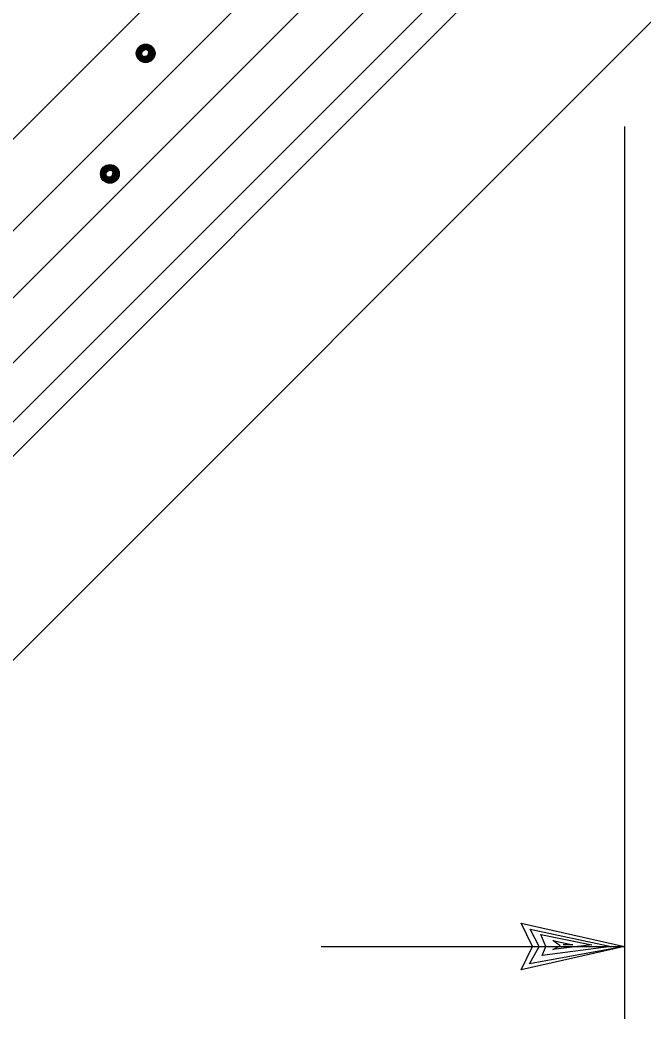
# Model space of a CAD drawing. Extents: x -0.08 to 2.83, y -0.03 to 1.92.
# Drawn here: x 0.4718 to 0.5277, y 1.3858 to 1.4769 of the extents above; entities that cross this region are included whole.
import ezdxf

# ---------------------------------------------------------------- set-up
doc = ezdxf.new("R2010")
doc.units = 0
for name, color, linetype in [('50', 7, 'Continuous'), ('51', 7, 'Continuous'), ('55', 7, 'Continuous')]:
    doc.layers.add(name, color=color, linetype=linetype)

msp = doc.modelspace()

# ---------------------------------------------------------------- linework, layer by layer
at = {"layer": '50'}
for p, q in [((0.295083, 1.290178), (0.526028, 1.521153)), ((0.309309, 1.275955), (0.545306, 1.511986)), ((0.318466, 1.266799), (0.552914, 1.50128)), ((0.305129, 1.280132), (0.519588, 1.494623))]:
    msp.add_line(p, q, dxfattribs=at)
at = {"layer": '51'}
for p, q in [((0.507504, 1.49439), (0.30176, 1.288646)), ((0.510424, 1.491297), (0.304962, 1.285827))]:
    msp.add_line(p, q, dxfattribs=at)
for points in [[(0.482531, 1.474561), (0.482832, 1.474715), (0.483161, 1.474715), (0.483466, 1.474607), (0.483672, 1.474413), (0.483774, 1.474207), (0.483804, 1.473974), (0.483761, 1.473728), (0.483676, 1.473528), (0.483498, 1.473327), (0.483272, 1.473183), (0.483052, 1.473154), (0.482793, 1.473196), (0.482563, 1.473311), (0.482347, 1.473524), (0.482262, 1.473783), (0.482242, 1.474013), (0.482285, 1.4742), (0.482383, 1.474384), (0.482517, 1.474505), (0.482701, 1.474597), (0.482895, 1.474659), (0.483121, 1.474669), (0.483282, 1.47463), (0.483416, 1.474584), (0.483515, 1.474495), (0.483653, 1.474361), (0.483715, 1.4742), (0.483731, 1.474046), (0.483738, 1.473892), (0.483705, 1.473718), (0.483613, 1.473551), (0.483492, 1.473409), (0.483364, 1.473311), (0.483183, 1.473216), (0.483062, 1.473199), (0.482898, 1.473226), (0.482757, 1.473255), (0.482622, 1.473341), (0.482488, 1.473439), (0.48237, 1.473626), (0.482311, 1.473826), (0.482294, 1.474013), (0.48237, 1.474243), (0.482481, 1.47441), (0.482655, 1.474509), (0.482842, 1.474584), (0.483052, 1.474623), (0.483206, 1.474614), (0.483361, 1.474551), (0.483515, 1.47443), (0.483613, 1.474279), (0.483646, 1.474135), (0.483656, 1.473944), (0.48363, 1.473734), (0.483525, 1.47357), (0.483393, 1.473419), (0.483272, 1.473311), (0.483052, 1.473255), (0.482878, 1.473285), (0.482721, 1.47335), (0.48255, 1.473478), (0.482422, 1.473665), (0.482363, 1.473839), (0.482363, 1.474), (0.482399, 1.474161), (0.482475, 1.474289), (0.482599, 1.474417), (0.482734, 1.474469), (0.482872, 1.474518), (0.483006, 1.474541), (0.483197, 1.474551), (0.483354, 1.474495), (0.483469, 1.474387), (0.483548, 1.474262), (0.48358, 1.47403), (0.483557, 1.473839), (0.483482, 1.473639), (0.483354, 1.473482), (0.483226, 1.4734), (0.483124, 1.47335), (0.482934, 1.473327), (0.482823, 1.473377), (0.482639, 1.473465), (0.482511, 1.473639), (0.482445, 1.473836), (0.482422, 1.474), (0.482468, 1.474177), (0.482557, 1.474312), (0.482704, 1.47441), (0.482911, 1.474463), (0.483088, 1.474495), (0.483243, 1.474495), (0.483384, 1.474417), (0.483426, 1.474354), (0.483492, 1.474253), (0.483505, 1.474135), (0.483505, 1.473951), (0.483492, 1.473846), (0.483459, 1.473734), (0.483416, 1.473649)], [(0.483416, 1.473649), (0.483206, 1.473514), (0.483072, 1.4734), (0.48296, 1.473409), (0.482806, 1.473439), (0.482685, 1.473518), (0.482573, 1.473636), (0.482504, 1.473787), (0.482488, 1.473934), (0.482504, 1.474072), (0.482544, 1.4742), (0.482704, 1.474325), (0.482878, 1.474387), (0.483029, 1.474417), (0.483203, 1.474453), (0.483334, 1.474387), (0.483393, 1.474233), (0.483413, 1.474151), (0.483426, 1.47401), (0.483413, 1.473905), (0.483384, 1.473787), (0.483331, 1.473705), (0.483272, 1.473626), (0.48319, 1.473573), (0.483052, 1.473491), (0.482987, 1.473465), (0.482934, 1.473472), (0.482826, 1.473491), (0.482764, 1.473524), (0.482708, 1.47357), (0.482649, 1.473639), (0.482603, 1.473685), (0.482563, 1.473757), (0.482557, 1.473852), (0.482583, 1.474079), (0.482629, 1.474184), (0.482721, 1.474272), (0.482832, 1.474325), (0.482911, 1.474341), (0.483029, 1.474377), (0.483118, 1.474377), (0.483213, 1.474371), (0.483288, 1.474331), (0.483354, 1.4742), (0.483364, 1.474157), (0.483364, 1.474072), (0.483361, 1.47398), (0.483344, 1.473905), (0.483318, 1.473836), (0.483305, 1.473774), (0.483266, 1.473705), (0.483236, 1.473672), (0.483161, 1.473636), (0.483121, 1.47361), (0.483062, 1.473573), (0.482987, 1.47356), (0.482911, 1.473551), (0.482842, 1.473564), (0.482764, 1.473619), (0.482718, 1.473672), (0.482665, 1.473728), (0.482639, 1.473793), (0.482622, 1.473888), (0.482629, 1.473974), (0.482655, 1.474046), (0.482685, 1.474115), (0.482718, 1.474177), (0.482793, 1.4742), (0.482869, 1.474233), (0.48296, 1.474272), (0.483042, 1.474289), (0.483108, 1.474289), (0.483183, 1.474272), (0.483243, 1.4742), (0.483282, 1.474115), (0.483282, 1.474072), (0.483279, 1.473967), (0.483252, 1.473905), (0.483249, 1.473865), (0.483226, 1.473806), (0.48319, 1.473757), (0.483151, 1.473705), (0.483108, 1.473682), (0.483078, 1.473656), (0.483019, 1.473649), (0.48297, 1.473649), (0.482941, 1.473649), (0.482911, 1.473639), (0.482872, 1.473639), (0.482832, 1.473656), (0.482796, 1.473692), (0.482757, 1.473754), (0.482721, 1.473793), (0.482704, 1.473846), (0.482695, 1.473905), (0.482685, 1.473961), (0.482701, 1.474), (0.482734, 1.474046), (0.482764, 1.474112), (0.482793, 1.474151), (0.482842, 1.474161)], [(0.479322, 1.463744), (0.479634, 1.463898), (0.479955, 1.463902), (0.480254, 1.46379), (0.480457, 1.4636), (0.480572, 1.463403), (0.480592, 1.463163), (0.480565, 1.462917), (0.48046, 1.462717), (0.480287, 1.462517), (0.480063, 1.462373), (0.47985, 1.462333), (0.479584, 1.462383), (0.479355, 1.462494), (0.479148, 1.462714), (0.479059, 1.462967), (0.47903, 1.463196), (0.479086, 1.463383), (0.479178, 1.463573), (0.479306, 1.463692), (0.479493, 1.46378), (0.479689, 1.463852), (0.479912, 1.463862), (0.480077, 1.46382), (0.480218, 1.463767), (0.480313, 1.463678), (0.480444, 1.463544), (0.480503, 1.463386), (0.480529, 1.463229), (0.480533, 1.463081), (0.480496, 1.462901), (0.480408, 1.46274), (0.480283, 1.462596), (0.480152, 1.462494), (0.479981, 1.462402), (0.47986, 1.462389), (0.479699, 1.462415), (0.479552, 1.462442), (0.479417, 1.462517), (0.479279, 1.462629), (0.479158, 1.462816), (0.479105, 1.463012), (0.479096, 1.463196), (0.479158, 1.463429), (0.479276, 1.463593), (0.479453, 1.463698), (0.47964, 1.463774), (0.47985, 1.4638), (0.480008, 1.4638), (0.480149, 1.463734), (0.480313, 1.463616), (0.480405, 1.463465), (0.480441, 1.463324), (0.480457, 1.463131), (0.480414, 1.462924), (0.480323, 1.462757), (0.480191, 1.462606), (0.480063, 1.462507), (0.47985, 1.462442), (0.479673, 1.462471), (0.479516, 1.462537), (0.479342, 1.462668), (0.47922, 1.462848), (0.479158, 1.463026), (0.479158, 1.46319), (0.479194, 1.463347), (0.479269, 1.463472), (0.479388, 1.463606), (0.479522, 1.463659), (0.47967, 1.463705), (0.479804, 1.463728), (0.479988, 1.463734), (0.480145, 1.463688), (0.480267, 1.463573), (0.480342, 1.463455), (0.480375, 1.463219), (0.480355, 1.463019), (0.480277, 1.462829), (0.480145, 1.462671), (0.480011, 1.462589), (0.479919, 1.462537), (0.479725, 1.462517), (0.47962, 1.462563), (0.47943, 1.462652), (0.479306, 1.462829), (0.479233, 1.463019), (0.47922, 1.46319), (0.479263, 1.463367), (0.479351, 1.463491), (0.479496, 1.463587), (0.479703, 1.463652), (0.47988, 1.463688), (0.480037, 1.463688), (0.480185, 1.463606), (0.480218, 1.463541), (0.480283, 1.463446), (0.4803, 1.463324), (0.4803, 1.463137), (0.480283, 1.463035), (0.48025, 1.462927), (0.480211, 1.462835)], [(0.480211, 1.462835), (0.480008, 1.462694), (0.479873, 1.462589), (0.479755, 1.462596), (0.479614, 1.462625), (0.479479, 1.462707), (0.479371, 1.462819), (0.479306, 1.462973), (0.479279, 1.463121), (0.479296, 1.463265), (0.479335, 1.463386), (0.479496, 1.463511), (0.479673, 1.46358), (0.479827, 1.463606), (0.479995, 1.463639), (0.480136, 1.463573), (0.480195, 1.463419), (0.480201, 1.463331), (0.480218, 1.463196), (0.480201, 1.463091), (0.480175, 1.462973), (0.480122, 1.462885), (0.480063, 1.462803), (0.479988, 1.462763), (0.479853, 1.462684), (0.479778, 1.462652), (0.479725, 1.462658), (0.47962, 1.462678), (0.479561, 1.462714), (0.479506, 1.462757), (0.47944, 1.462829), (0.479404, 1.462875), (0.479355, 1.462937), (0.479351, 1.463035), (0.479384, 1.463265), (0.479424, 1.46337), (0.479516, 1.463455), (0.479634, 1.463505), (0.479716, 1.463528), (0.479827, 1.463557), (0.479909, 1.463557), (0.480008, 1.463557), (0.48009, 1.463514), (0.480149, 1.463386), (0.480152, 1.463344), (0.480152, 1.463255), (0.480149, 1.463167), (0.480136, 1.463091), (0.480113, 1.463019), (0.480093, 1.462957), (0.480054, 1.462885), (0.480037, 1.462855), (0.479955, 1.462819), (0.479912, 1.462796), (0.47986, 1.462763), (0.479778, 1.46275), (0.479703, 1.46274), (0.479643, 1.462753), (0.479561, 1.462803), (0.479512, 1.462855), (0.47946, 1.462901), (0.47944, 1.46298), (0.479417, 1.463065), (0.479424, 1.463163), (0.479453, 1.463239), (0.479473, 1.463295), (0.479512, 1.463367), (0.479584, 1.463377), (0.479657, 1.463413), (0.479758, 1.463455), (0.47983, 1.463472), (0.479909, 1.463472), (0.479981, 1.463455), (0.480037, 1.463383), (0.480077, 1.463295), (0.48008, 1.463255), (0.480063, 1.463147), (0.480047, 1.463091), (0.48004, 1.463049), (0.480024, 1.462993), (0.479988, 1.462937), (0.479942, 1.462885), (0.479909, 1.462855), (0.479873, 1.462845), (0.479811, 1.462839), (0.479768, 1.462839), (0.479729, 1.462835), (0.479703, 1.462829), (0.47967, 1.462829), (0.479627, 1.462845), (0.479594, 1.462881), (0.479552, 1.462937), (0.479516, 1.46298), (0.479496, 1.463035), (0.479479, 1.463091), (0.479473, 1.463147), (0.479493, 1.46319), (0.479532, 1.463239), (0.479555, 1.463295), (0.479584, 1.463331), (0.479643, 1.463347)]]:
    msp.add_lwpolyline(points, dxfattribs=at)
for centre in [(0.483034, 1.473942), (0.479829, 1.463128)]:
    msp.add_circle(centre, 0.00084, dxfattribs=at)
at = {"layer": '55'}
for p, q in [((0.30777, 1.277494), (0.522229, 1.491982)), ((0.526028, 1.467392), (0.526028, 1.38727)), ((0.517767, 1.39378), (0.516756, 1.395864)), ((0.516756, 1.395864), (0.526028, 1.39378)), ((0.518367, 1.39378), (0.517563, 1.395319)), ((0.517563, 1.395319), (0.524821, 1.39378)), ((0.518968, 1.39378), (0.518502, 1.394856)), ((0.518502, 1.394856), (0.523072, 1.393915)), ((0.498777, 1.39378), (0.526028, 1.39378)), ((0.526028, 1.39378), (0.516756, 1.391694)), ((0.516756, 1.391694), (0.517767, 1.39378)), ((0.526028, 1.39378), (0.517491, 1.392235)), ((0.517491, 1.392235), (0.518367, 1.39378)), ((0.524821, 1.39378), (0.518636, 1.392973)), ((0.518636, 1.392973), (0.518968, 1.39378)), ((0.520247, 1.393843), (0.519578, 1.394318)), ((0.519578, 1.394318), (0.521395, 1.393915)), ((0.523072, 1.393915), (0.519578, 1.393511)), ((0.519578, 1.393511), (0.520247, 1.393843)), ((0.521395, 1.393915), (0.520519, 1.393915))]:
    msp.add_line(p, q, dxfattribs=at)

doc.saveas('drawing.dxf')
